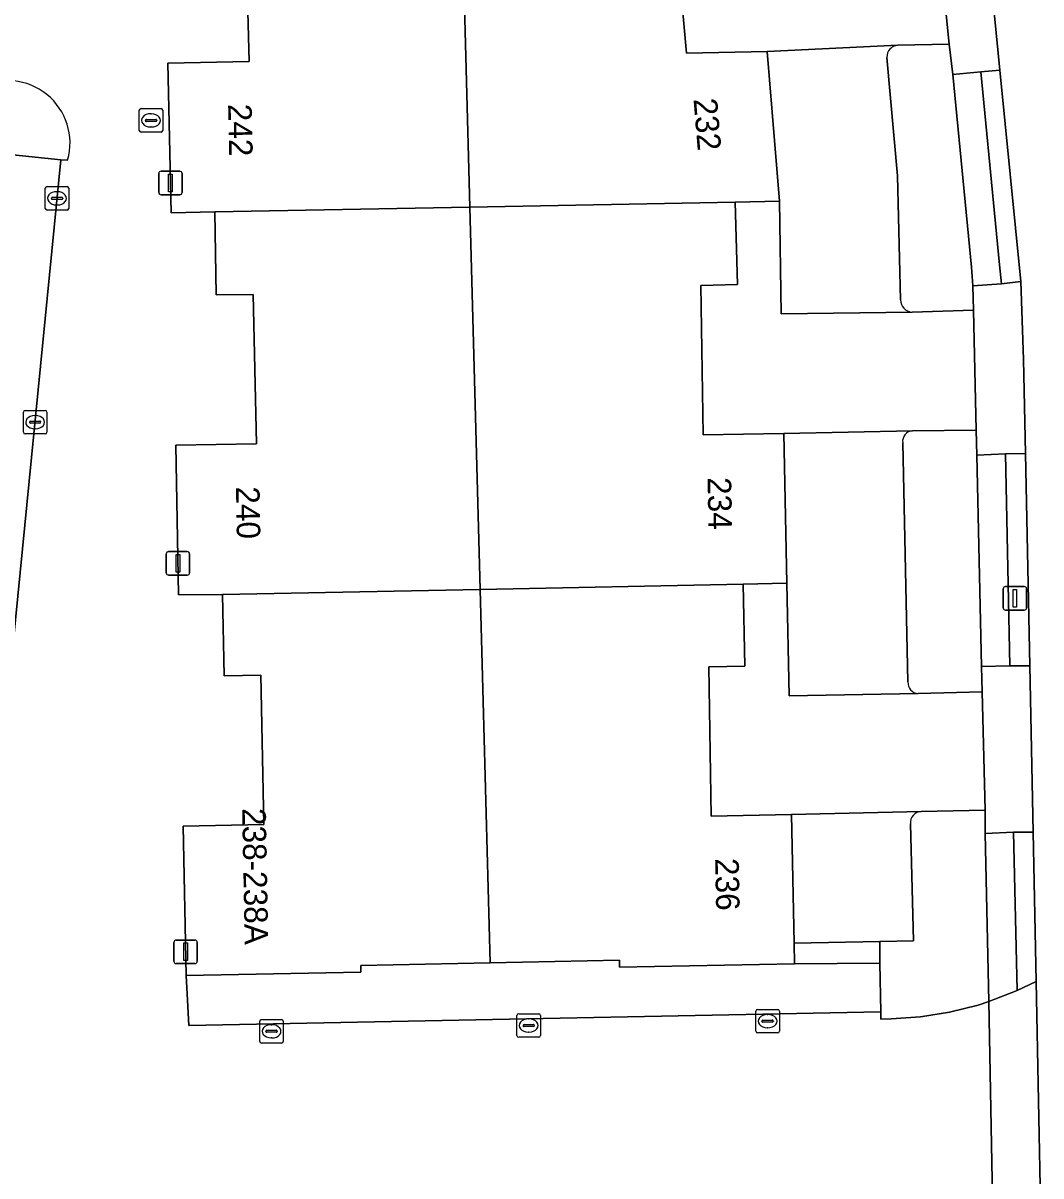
# Model space of a CAD drawing. Extents: x 161385 to 162589, y 388479 to 389756.
# Drawn here: x 162447.94 to 162491.16, y 389010.14 to 389059.08 of the extents above; entities that cross this region are included whole.
import ezdxf

# ---------------------------------------------------------------- set-up
doc = ezdxf.new("R2010")
doc.units = 0
for name, color, linetype in [('IMGEO_Berm_groen', 7, 'Continuous'), ('IMGEO_Brandkraan', 7, 'Continuous'), ('IMGEO_Groenvoorziening', 7, 'Continuous'), ('IMGEO_Kolk', 7, 'Continuous'), ('IMGEO_Lichtmast', 7, 'Continuous'), ('IMGEO_Pand', 7, 'Continuous'), ('IMGEO_Pand_nummerreeks', 7, 'Continuous'), ('IMGEO_Parkeervlak_open', 7, 'Continuous'), ('IMGEO_Rijbaan_lokaal_gesloten', 7, 'Continuous'), ('IMGEO_Rijbaan_lokaal_open', 7, 'Continuous'), ('IMGEO_Voetpad_open', 7, 'Continuous')]:
    doc.layers.add(name, color=color, linetype=linetype)

msp = doc.modelspace()

# ---------------------------------------------------------------- linework, layer by layer
at = {"layer": 'IMGEO_Berm_groen'}
for points in [[(162489.416, 389057.074), (162488.599, 389056.999), (162489.393, 389048.816), (162489.477, 389048.003), (162490.306, 389048.101)], [(162490.5, 389040.809), (162489.652, 389040.784), (162489.83, 389031.789), (162490.682, 389031.792)], [(162490.824, 389024.737), (162489.992, 389024.729), (162490.144, 389018.011), (162490.951, 389018.401)]]:
    msp.add_lwpolyline(points, close=True, dxfattribs=at)
at = {"layer": 'IMGEO_Brandkraan'}
for p, q in [((162452.876, 389054.519), (162452.876, 389055.371)), ((162452.951, 389055.445), (162453.803, 389055.445)), ((162453.877, 389055.371), (162453.877, 389054.519)), ((162453.135, 389054.939), (162453.135, 389054.951)), ((162453.573, 389054.902), (162453.175, 389054.902)), ((162453.178, 389054.988), (162453.576, 389054.988)), ((162453.364, 389055.225), (162453.389, 389055.225)), ((162453.619, 389054.951), (162453.619, 389054.939)), ((162453.803, 389054.445), (162452.951, 389054.445)), ((162453.387, 389054.665), (162453.362, 389054.665))]:
    msp.add_line(p, q, dxfattribs=at)
for points in [[(162452.876, 389054.519), (162452.876, 389055.371)], [(162452.951, 389055.445), (162453.803, 389055.445)], [(162453.877, 389055.371), (162453.877, 389054.519)], [(162453.803, 389054.445), (162452.951, 389054.445)]]:
    msp.add_lwpolyline(points, dxfattribs=at)
for centre, radius, start, end in [((162452.953, 389055.369), 0.0765, 91.552, 178.448), ((162452.953, 389055.369), 0.0765, 91.552, 178.448), ((162453.801, 389055.369), 0.0765, 1.552, 88.448), ((162453.801, 389055.369), 0.0765, 1.552, 88.448), ((162453.175, 389054.948), 0.0403, 85.8775, 175.7526), ((162453.172, 389054.938), 0.0366, 178.938, 274.7102), ((162453.576, 389054.945), 0.043, 264.8664, 352.4533), ((162453.58, 389054.95), 0.0386, 1.7309, 96.639), ((162452.953, 389054.521), 0.0765, 181.552, 268.448), ((162452.953, 389054.521), 0.0765, 181.552, 268.448), ((162453.801, 389054.521), 0.0765, 271.552, 358.448), ((162453.801, 389054.521), 0.0765, 271.552, 358.448)]:
    msp.add_arc(centre, radius, start, end, dxfattribs=at)
for centre, major_axis, ratio, start_param, end_param in [((162453.363, 389054.945), (-0.387, 0.002), 0.722429, 4.712389, 7.853982), ((162453.388, 389054.945), (-0.39, 0.002), 0.717154, 1.570796, 4.712389)]:
    msp.add_ellipse(centre, major_axis=major_axis, ratio=ratio, start_param=start_param, end_param=end_param, dxfattribs=at)
at = {"layer": 'IMGEO_Groenvoorziening'}
for points in [[(162485.686, 389046.807), (162488.298, 389046.888), (162488.264, 389047.918), (162488.211, 389048.717), (162487.417, 389056.887), (162487.26, 389058.173), (162485.074, 389058.132)], [(162484.618, 389057.616), (162485.065, 389052.589), (162485.191, 389047.326)], [(162444.64, 389053.772), (162444.913, 389053.751), (162449.546, 389053.274), (162449.834, 389053.256)], [(162485.944, 389030.616), (162488.661, 389030.685), (162488.632, 389031.766), (162488.435, 389040.733), (162488.4, 389041.797), (162485.7, 389041.774)], [(162485.287, 389041.259), (162485.509, 389031.116)], [(162485.614, 389025.087), (162485.749, 389020.116), (162484.31, 389020.088), (162484.323, 389019.178), (162484.353, 389017.102), (162484.357, 389016.793), (162484.794, 389016.811), (162486.041, 389016.896), (162487.275, 389017.091), (162488.487, 389017.396), (162488.94, 389017.541), (162488.79, 389024.68), (162488.794, 389025.661), (162486.072, 389025.612)]]:
    msp.add_lwpolyline(points, dxfattribs=at)
for centre, radius, start, end in [((162485.114, 389057.637), 0.496, 94.6059, 182.4587), ((162447.284, 389053.985), 2.652, 344.0535, 184.5996), ((162485.714, 389047.33), 0.523, 180.3959, 266.8924), ((162485.742, 389041.317), 0.459, 95.2554, 187.2895), ((162485.98, 389031.087), 0.472, 176.47, 265.5765), ((162486.104, 389025.122), 0.491, 93.7233, 184.0751)]:
    msp.add_arc(centre, radius, start, end, dxfattribs=at)
at = {"layer": 'IMGEO_Kolk'}
for p, q in [((162448.885, 389051.21), (162448.885, 389052.062)), ((162448.96, 389052.136), (162449.812, 389052.136)), ((162449.373, 389051.916), (162449.398, 389051.916)), ((162449.886, 389052.062), (162449.886, 389051.21)), ((162449.144, 389051.63), (162449.144, 389051.642)), ((162449.582, 389051.593), (162449.184, 389051.593)), ((162449.187, 389051.679), (162449.585, 389051.679)), ((162449.396, 389051.356), (162449.371, 389051.356)), ((162449.628, 389051.642), (162449.628, 389051.63)), ((162449.812, 389051.136), (162448.96, 389051.136)), ((162447.955, 389041.71), (162447.955, 389042.562)), ((162448.03, 389042.636), (162448.882, 389042.636)), ((162448.956, 389042.562), (162448.956, 389041.71)), ((162448.214, 389042.13), (162448.214, 389042.142)), ((162448.652, 389042.093), (162448.254, 389042.093)), ((162448.257, 389042.179), (162448.655, 389042.179)), ((162448.443, 389042.416), (162448.468, 389042.416)), ((162448.698, 389042.142), (162448.698, 389042.13)), ((162448.882, 389041.636), (162448.03, 389041.636)), ((162448.466, 389041.856), (162448.441, 389041.856)), ((162479.052, 389016.283), (162479.052, 389017.135)), ((162479.127, 389017.209), (162479.979, 389017.209)), ((162480.053, 389017.135), (162480.053, 389016.283)), ((162457.991, 389015.854), (162457.991, 389016.706)), ((162458.066, 389016.78), (162458.918, 389016.78)), ((162458.992, 389016.706), (162458.992, 389015.854)), ((162468.909, 389016.1), (162468.909, 389016.952)), ((162468.984, 389017.026), (162469.836, 389017.026)), ((162469.397, 389016.806), (162469.422, 389016.806)), ((162469.91, 389016.952), (162469.91, 389016.1)), ((162479.311, 389016.703), (162479.311, 389016.715)), ((162479.749, 389016.666), (162479.351, 389016.666)), ((162479.354, 389016.752), (162479.752, 389016.752)), ((162479.54, 389016.989), (162479.565, 389016.989)), ((162479.795, 389016.715), (162479.795, 389016.703)), ((162458.25, 389016.274), (162458.25, 389016.286)), ((162458.688, 389016.237), (162458.29, 389016.237)), ((162458.293, 389016.323), (162458.691, 389016.323)), ((162458.479, 389016.56), (162458.504, 389016.56)), ((162458.734, 389016.286), (162458.734, 389016.274)), ((162469.168, 389016.52), (162469.168, 389016.532)), ((162469.606, 389016.483), (162469.208, 389016.483)), ((162469.211, 389016.569), (162469.609, 389016.569)), ((162469.42, 389016.246), (162469.395, 389016.246)), ((162469.652, 389016.532), (162469.652, 389016.52)), ((162479.979, 389016.209), (162479.127, 389016.209)), ((162479.563, 389016.429), (162479.538, 389016.429)), ((162458.918, 389015.78), (162458.066, 389015.78)), ((162458.502, 389016), (162458.477, 389016)), ((162469.836, 389016.026), (162468.984, 389016.026))]:
    msp.add_line(p, q, dxfattribs=at)
for points in [[(162448.885, 389051.21), (162448.885, 389052.062)], [(162448.96, 389052.136), (162449.812, 389052.136)], [(162449.886, 389052.062), (162449.886, 389051.21)], [(162449.812, 389051.136), (162448.96, 389051.136)], [(162447.955, 389041.71), (162447.955, 389042.562)], [(162448.03, 389042.636), (162448.882, 389042.636)], [(162448.956, 389042.562), (162448.956, 389041.71)], [(162448.882, 389041.636), (162448.03, 389041.636)], [(162479.052, 389016.283), (162479.052, 389017.135)], [(162479.127, 389017.209), (162479.979, 389017.209)], [(162480.053, 389017.135), (162480.053, 389016.283)], [(162457.991, 389015.854), (162457.991, 389016.706)], [(162458.066, 389016.78), (162458.918, 389016.78)], [(162458.992, 389016.706), (162458.992, 389015.854)], [(162468.909, 389016.1), (162468.909, 389016.952)], [(162468.984, 389017.026), (162469.836, 389017.026)], [(162469.91, 389016.952), (162469.91, 389016.1)], [(162479.979, 389016.209), (162479.127, 389016.209)], [(162458.918, 389015.78), (162458.066, 389015.78)], [(162469.836, 389016.026), (162468.984, 389016.026)]]:
    msp.add_lwpolyline(points, dxfattribs=at)
for centre, radius, start, end in [((162448.962, 389052.06), 0.0765, 91.552, 178.448), ((162448.962, 389052.06), 0.0765, 91.552, 178.448), ((162449.81, 389052.06), 0.0765, 1.552, 88.448), ((162449.81, 389052.06), 0.0765, 1.552, 88.448), ((162449.184, 389051.639), 0.0403, 85.8775, 175.7526), ((162449.181, 389051.629), 0.0366, 178.938, 274.7102), ((162449.585, 389051.636), 0.043, 264.8664, 352.4533), ((162449.589, 389051.641), 0.0386, 1.7309, 96.639), ((162448.962, 389051.212), 0.0765, 181.552, 268.448), ((162448.962, 389051.212), 0.0765, 181.552, 268.448), ((162449.81, 389051.212), 0.0765, 271.552, 358.448), ((162449.81, 389051.212), 0.0765, 271.552, 358.448), ((162448.032, 389042.56), 0.0765, 91.552, 178.448), ((162448.032, 389042.56), 0.0765, 91.552, 178.448), ((162448.88, 389042.56), 0.0765, 1.552, 88.448), ((162448.88, 389042.56), 0.0765, 1.552, 88.448), ((162448.254, 389042.139), 0.0403, 85.8775, 175.7526), ((162448.251, 389042.129), 0.0366, 178.938, 274.7102), ((162448.655, 389042.136), 0.043, 264.8664, 352.4533), ((162448.659, 389042.141), 0.0386, 1.7309, 96.639), ((162448.032, 389041.712), 0.0765, 181.552, 268.448), ((162448.032, 389041.712), 0.0765, 181.552, 268.448), ((162448.88, 389041.712), 0.0765, 271.552, 358.448), ((162448.88, 389041.712), 0.0765, 271.552, 358.448), ((162479.129, 389017.133), 0.0765, 91.552, 178.448), ((162479.129, 389017.133), 0.0765, 91.552, 178.448), ((162479.977, 389017.133), 0.0765, 1.552, 88.448), ((162479.977, 389017.133), 0.0765, 1.552, 88.448), ((162458.068, 389016.704), 0.0765, 91.552, 178.448), ((162458.068, 389016.704), 0.0765, 91.552, 178.448), ((162458.916, 389016.704), 0.0765, 1.552, 88.448), ((162458.916, 389016.704), 0.0765, 1.552, 88.448), ((162468.986, 389016.95), 0.0765, 91.552, 178.448), ((162468.986, 389016.95), 0.0765, 91.552, 178.448), ((162469.834, 389016.95), 0.0765, 1.552, 88.448), ((162469.834, 389016.95), 0.0765, 1.552, 88.448), ((162479.351, 389016.712), 0.0403, 85.8775, 175.7526), ((162479.348, 389016.702), 0.0366, 178.938, 274.7102), ((162479.752, 389016.709), 0.043, 264.8664, 352.4533), ((162479.756, 389016.714), 0.0386, 1.7309, 96.639), ((162458.29, 389016.283), 0.0403, 85.8775, 175.7526), ((162458.287, 389016.273), 0.0366, 178.938, 274.7102), ((162458.691, 389016.28), 0.043, 264.8664, 352.4533), ((162458.695, 389016.285), 0.0386, 1.7309, 96.639), ((162468.986, 389016.102), 0.0765, 181.552, 268.448), ((162468.986, 389016.102), 0.0765, 181.552, 268.448), ((162469.208, 389016.529), 0.0403, 85.8775, 175.7526), ((162469.205, 389016.519), 0.0366, 178.938, 274.7102), ((162469.609, 389016.526), 0.043, 264.8664, 352.4533), ((162469.613, 389016.531), 0.0386, 1.7309, 96.639), ((162469.834, 389016.102), 0.0765, 271.552, 358.448), ((162469.834, 389016.102), 0.0765, 271.552, 358.448), ((162479.129, 389016.285), 0.0765, 181.552, 268.448), ((162479.129, 389016.285), 0.0765, 181.552, 268.448), ((162479.977, 389016.285), 0.0765, 271.552, 358.448), ((162479.977, 389016.285), 0.0765, 271.552, 358.448), ((162458.068, 389015.856), 0.0765, 181.552, 268.448), ((162458.068, 389015.856), 0.0765, 181.552, 268.448), ((162458.916, 389015.856), 0.0765, 271.552, 358.448), ((162458.916, 389015.856), 0.0765, 271.552, 358.448)]:
    msp.add_arc(centre, radius, start, end, dxfattribs=at)
for centre, major_axis, ratio, start_param, end_param in [((162449.372, 389051.636), (-0.387, 0.002), 0.722429, 4.712389, 7.853982), ((162449.397, 389051.636), (-0.39, 0.002), 0.717154, 1.570796, 4.712389), ((162448.442, 389042.136), (-0.387, 0.002), 0.722429, 4.712389, 7.853982), ((162448.467, 389042.136), (-0.39, 0.002), 0.717154, 1.570796, 4.712389), ((162469.396, 389016.526), (-0.387, 0.002), 0.722429, 4.712389, 7.853982), ((162469.421, 389016.526), (-0.39, 0.002), 0.717154, 1.570796, 4.712389), ((162479.539, 389016.709), (-0.387, 0.002), 0.722429, 4.712389, 7.853982), ((162479.564, 389016.709), (-0.39, 0.002), 0.717154, 1.570796, 4.712389), ((162458.478, 389016.28), (-0.387, 0.002), 0.722429, 4.712389, 7.853982), ((162458.503, 389016.28), (-0.39, 0.002), 0.717154, 1.570796, 4.712389)]:
    msp.add_ellipse(centre, major_axis=major_axis, ratio=ratio, start_param=start_param, end_param=end_param, dxfattribs=at)
at = {"layer": 'IMGEO_Lichtmast'}
for p, q in [((162453.704, 389051.887), (162453.704, 389052.687)), ((162453.704, 389052.687), (162453.704, 389051.887)), ((162453.804, 389052.787), (162454.594, 389052.787)), ((162454.594, 389052.787), (162453.804, 389052.787)), ((162454.694, 389052.687), (162454.694, 389051.887)), ((162454.694, 389051.887), (162454.694, 389052.687)), ((162454.594, 389051.787), (162453.804, 389051.787)), ((162453.804, 389051.787), (162454.594, 389051.787)), ((162454.024, 389035.742), (162454.024, 389036.542)), ((162454.024, 389036.542), (162454.024, 389035.742)), ((162454.124, 389036.642), (162454.914, 389036.642)), ((162454.914, 389036.642), (162454.124, 389036.642)), ((162455.014, 389036.542), (162455.014, 389035.742)), ((162455.014, 389035.742), (162455.014, 389036.542)), ((162454.914, 389035.642), (162454.124, 389035.642)), ((162454.124, 389035.642), (162454.914, 389035.642)), ((162489.554, 389034.258), (162489.554, 389035.058)), ((162489.554, 389035.058), (162489.554, 389034.258)), ((162489.654, 389035.158), (162490.444, 389035.158)), ((162490.444, 389035.158), (162489.654, 389035.158)), ((162490.544, 389035.058), (162490.544, 389034.258)), ((162490.544, 389034.258), (162490.544, 389035.058)), ((162490.444, 389034.158), (162489.654, 389034.158)), ((162489.654, 389034.158), (162490.444, 389034.158)), ((162454.347, 389019.255), (162454.347, 389020.055)), ((162454.347, 389020.055), (162454.347, 389019.255)), ((162454.447, 389020.155), (162455.237, 389020.155)), ((162455.237, 389020.155), (162454.447, 389020.155)), ((162455.337, 389020.055), (162455.337, 389019.255)), ((162455.337, 389019.255), (162455.337, 389020.055)), ((162455.237, 389019.155), (162454.447, 389019.155)), ((162454.447, 389019.155), (162455.237, 389019.155))]:
    msp.add_line(p, q, dxfattribs=at)
for points in [[(162454.124, 389052.662), (162454.274, 389052.662), (162454.274, 389051.912), (162454.124, 389051.912), (162454.124, 389052.662)], [(162454.444, 389036.517), (162454.594, 389036.517), (162454.594, 389035.767), (162454.444, 389035.767), (162454.444, 389036.517)], [(162489.974, 389035.033), (162490.124, 389035.033), (162490.124, 389034.283), (162489.974, 389034.283), (162489.974, 389035.033)], [(162454.767, 389020.03), (162454.917, 389020.03), (162454.917, 389019.28), (162454.767, 389019.28), (162454.767, 389020.03)]]:
    msp.add_lwpolyline(points, dxfattribs=at)
for centre, start, end in [((162453.804, 389052.687), 90, 180), ((162453.804, 389052.687), 90, 180), ((162454.594, 389052.687), 0, 90), ((162454.594, 389052.687), 360, 90), ((162453.804, 389051.887), 180, 270), ((162453.804, 389051.887), 180, 270), ((162454.594, 389051.887), 270, 0), ((162454.594, 389051.887), 270, 0), ((162454.124, 389036.542), 90, 180), ((162454.124, 389036.542), 90, 180), ((162454.914, 389036.542), 0, 90), ((162454.914, 389036.542), 360, 90), ((162454.124, 389035.742), 180, 270), ((162454.124, 389035.742), 180, 270), ((162454.914, 389035.742), 270, 0), ((162454.914, 389035.742), 270, 0), ((162489.654, 389035.058), 90, 180), ((162489.654, 389035.058), 90, 180), ((162490.444, 389035.058), 0, 90), ((162490.444, 389035.058), 360, 90), ((162489.654, 389034.258), 180, 270), ((162489.654, 389034.258), 180, 270), ((162490.444, 389034.258), 270, 0), ((162490.444, 389034.258), 270, 0), ((162454.447, 389020.055), 90, 180), ((162454.447, 389020.055), 90, 180), ((162455.237, 389020.055), 0, 90), ((162455.237, 389020.055), 360, 90), ((162454.447, 389019.255), 180, 270), ((162454.447, 389019.255), 180, 270), ((162455.237, 389019.255), 270, 0), ((162455.237, 389019.255), 270, 0)]:
    msp.add_arc(centre, 0.1, start, end, dxfattribs=at)
at = {"layer": 'IMGEO_Pand'}
for points in [[(162466.908, 389051.26), (162478.18, 389051.466), (162480.056, 389051.518), (162479.527, 389057.87), (162476.112, 389057.792), (162475.543, 389064.108), (162477.087, 389064.248), (162476.711, 389068.399), (162476.697, 389068.551), (162466.451, 389068.325)], [(162466.908, 389051.26), (162466.451, 389068.325), (162456.205, 389068.099), (162455.745, 389068.083), (162455.829, 389063.752), (162457.378, 389063.782), (162457.541, 389057.449), (162454.089, 389057.375), (162454.226, 389051.027), (162456.088, 389051.063)], [(162466.908, 389051.26), (162467.343, 389035.034), (162478.509, 389035.258), (162480.369, 389035.3), (162480.247, 389041.656), (162476.818, 389041.591), (162476.719, 389047.929), (162478.271, 389047.984), (162478.18, 389051.466)], [(162466.908, 389051.26), (162456.088, 389051.063), (162456.148, 389047.533), (162457.718, 389047.56), (162457.857, 389041.216), (162454.427, 389041.153), (162454.543, 389034.802), (162456.411, 389034.814), (162467.343, 389035.034)], [(162478.509, 389035.258), (162467.343, 389035.034), (162467.768, 389019.184), (162473.26, 389019.295), (162473.267, 389019.005), (162480.697, 389019.139), (162480.679, 389020.017), (162480.565, 389025.486), (162477.152, 389025.415), (162477.055, 389031.754), (162478.582, 389031.779)], [(162467.343, 389035.034), (162456.411, 389034.814), (162456.474, 389031.368), (162458.044, 389031.397), (162458.169, 389025.059), (162454.739, 389024.994), (162454.866, 389018.655), (162462.278, 389018.795), (162462.276, 389019.072), (162467.768, 389019.184)]]:
    msp.add_lwpolyline(points, close=True, dxfattribs=at)
at = {"layer": 'IMGEO_Parkeervlak_open'}
for points in [[(162485.074, 389058.132), (162479.527, 389057.87), (162480.056, 389051.518), (162480.131, 389046.728), (162485.686, 389046.807)], [(162485.191, 389047.326), (162485.065, 389052.589), (162484.618, 389057.616)], [(162485.7, 389041.774), (162480.247, 389041.656), (162480.369, 389035.3), (162480.461, 389030.518), (162485.944, 389030.616)], [(162485.509, 389031.116), (162485.287, 389041.259)], [(162486.072, 389025.612), (162480.565, 389025.486), (162480.679, 389020.017), (162484.31, 389020.088), (162485.749, 389020.116), (162485.614, 389025.087)]]:
    msp.add_lwpolyline(points, dxfattribs=at)
for points in [[(162446.083, 389018.235), (162449.546, 389053.274), (162444.913, 389053.751), (162441.458, 389018.727)], [(162454.905, 389017.876), (162454.974, 389016.52), (162484.353, 389017.102), (162484.323, 389019.178), (162480.697, 389019.139), (162473.267, 389019.005), (162473.26, 389019.295), (162467.768, 389019.184), (162462.276, 389019.072), (162462.278, 389018.795), (162454.866, 389018.655)]]:
    msp.add_lwpolyline(points, close=True, dxfattribs=at)
for centre, radius, start, end in [((162485.114, 389057.637), 0.496, 94.6059, 182.4587), ((162485.714, 389047.33), 0.523, 180.3959, 266.8924), ((162485.742, 389041.317), 0.459, 95.2554, 187.2895), ((162485.98, 389031.087), 0.472, 176.47, 265.5765), ((162486.104, 389025.122), 0.491, 93.7233, 184.0751)]:
    msp.add_arc(centre, radius, start, end, dxfattribs=at)
at = {"layer": 'IMGEO_Rijbaan_lokaal_gesloten'}
msp.add_lwpolyline([(162488.727, 389064.009), (162489.416, 389057.074), (162490.306, 389048.101), (162490.42, 389044.795), (162490.5, 389040.809), (162490.682, 389031.792), (162490.824, 389024.737), (162490.951, 389018.401), (162491.156, 389008.259)], dxfattribs=at)
at = {"layer": 'IMGEO_Rijbaan_lokaal_open'}
for points in [[(162485.074, 389058.132), (162487.26, 389058.173), (162486.757, 389063.235), (162484.633, 389063.119), (162479.096, 389062.959), (162478.63, 389068.568), (162476.711, 389068.399), (162477.087, 389064.248), (162475.543, 389064.108), (162476.112, 389057.792), (162479.527, 389057.87)], [(162488.298, 389046.888), (162485.686, 389046.807), (162480.131, 389046.728), (162480.056, 389051.518), (162478.18, 389051.466), (162478.271, 389047.984), (162476.719, 389047.929), (162476.818, 389041.591), (162480.247, 389041.656), (162485.7, 389041.774), (162488.4, 389041.797)], [(162488.661, 389030.685), (162485.944, 389030.616), (162480.461, 389030.518), (162480.369, 389035.3), (162478.509, 389035.258), (162478.582, 389031.779), (162477.055, 389031.754), (162477.152, 389025.415), (162480.565, 389025.486), (162486.072, 389025.612), (162488.794, 389025.661)]]:
    msp.add_lwpolyline(points, close=True, dxfattribs=at)
for points in [[(162489.105, 389009.202), (162488.94, 389017.541), (162488.487, 389017.396), (162487.275, 389017.091), (162486.041, 389016.896), (162484.794, 389016.811), (162484.357, 389016.793), (162484.353, 389017.102), (162454.974, 389016.52), (162454.905, 389017.876), (162454.866, 389018.655), (162454.739, 389024.994), (162458.169, 389025.059), (162458.044, 389031.397), (162456.474, 389031.368), (162456.411, 389034.814), (162454.543, 389034.802), (162454.427, 389041.153), (162457.857, 389041.216), (162457.718, 389047.56), (162456.148, 389047.533), (162456.088, 389051.063), (162454.226, 389051.027), (162454.089, 389057.375), (162457.541, 389057.449), (162457.378, 389063.782)], [(162449.834, 389053.256), (162449.546, 389053.274), (162446.083, 389018.235), (162446.375, 389018.195)]]:
    msp.add_lwpolyline(points, dxfattribs=at)
msp.add_arc((162447.284, 389053.985), 2.652, 344.0535, 184.5996, dxfattribs=at)
at = {"layer": 'IMGEO_Voetpad_open'}
for points in [[(162488.599, 389056.999), (162489.416, 389057.074), (162488.727, 389064.009), (162487.885, 389063.926), (162486.71, 389063.81), (162486.757, 389063.235), (162487.26, 389058.173), (162487.417, 389056.887)], [(162489.477, 389048.003), (162489.393, 389048.816), (162488.599, 389056.999), (162487.417, 389056.887), (162488.211, 389048.717), (162488.264, 389047.918)], [(162489.652, 389040.784), (162490.5, 389040.809), (162490.42, 389044.795), (162490.306, 389048.101), (162489.477, 389048.003), (162488.264, 389047.918), (162488.298, 389046.888), (162488.4, 389041.797), (162488.435, 389040.733)], [(162489.83, 389031.789), (162489.652, 389040.784), (162488.435, 389040.733), (162488.632, 389031.766)], [(162489.992, 389024.729), (162490.824, 389024.737), (162490.682, 389031.792), (162489.83, 389031.789), (162488.632, 389031.766), (162488.661, 389030.685), (162488.794, 389025.661), (162488.79, 389024.68)], [(162490.144, 389018.011), (162489.992, 389024.729), (162488.79, 389024.68), (162488.94, 389017.541)], [(162484.31, 389020.088), (162480.679, 389020.017), (162480.697, 389019.139), (162484.323, 389019.178)], [(162489.105, 389009.202), (162490.312, 389008.711), (162491.156, 389008.259), (162490.951, 389018.401), (162490.144, 389018.011), (162488.94, 389017.541)]]:
    msp.add_lwpolyline(points, close=True, dxfattribs=at)

# ---------------------------------------------------------------- texts
at = {"layer": 'IMGEO_Pand_nummerreeks'}
for s, rotation, p in [('232', 274.7409, (162476.405, 389055.849)), ('242', 271.2363, (162456.647, 389055.637)), ('234', 271.0996, (162477.002, 389039.793)), ('240', 271.0464, (162456.98, 389039.399)), ('238-238A', 271.1026, (162457.244, 389025.747)), ('236', 271.1914, (162477.323, 389023.623))]:
    msp.add_text(s, height=1, rotation=rotation, dxfattribs=at).set_placement(p)

doc.saveas('drawing.dxf')
